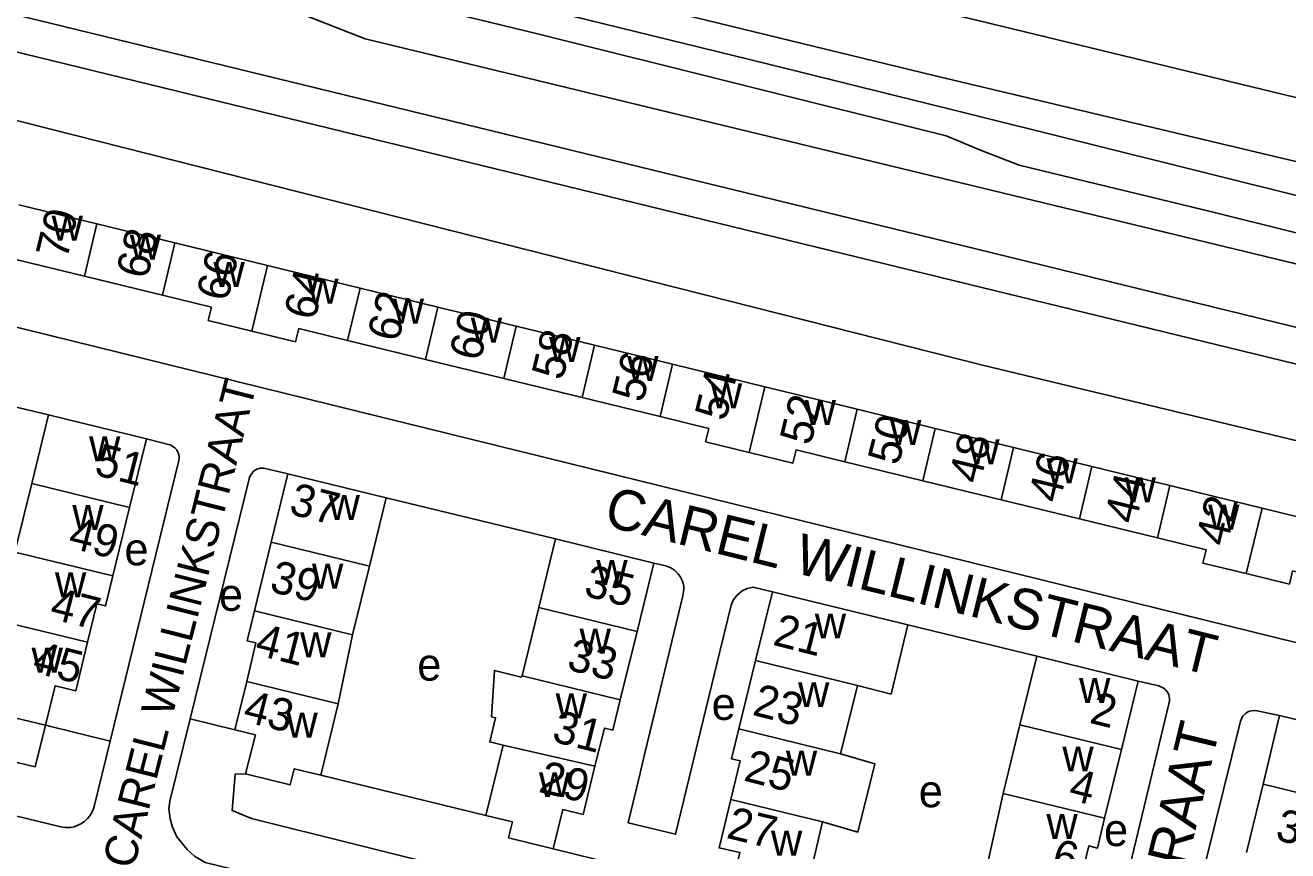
# Model space of a CAD drawing. Extents: x 162804 to 165059, y 381530 to 382901.
# Drawn here: x 163853.2 to 164009, y 382169.2 to 382271.1 of the extents above; entities that cross this region are included whole.
import ezdxf

# ---------------------------------------------------------------- set-up
doc = ezdxf.new("R2010")
doc.units = 0
for name, color, linetype in [('BLT_Basislijn', 7, 'Continuous'), ('BLT_Bebouwing', 7, 'Continuous'), ('BLT_Centroide', 7, 'Continuous'), ('BLT_Huisnummer', 7, 'Continuous'), ('BLT_Huisnummer_ tussenligend', 7, 'Continuous'), ('BLT_Onderverdeling_panden', 7, 'Continuous'), ('BLT_Straatnaam', 7, 'Continuous'), ('BLT_Straatnaam_verkleind', 7, 'Continuous'), ('BLT_Vlakafsluiter', 7, 'Continuous')]:
    doc.layers.add(name, color=color, linetype=linetype)

msp = doc.modelspace()

# ---------------------------------------------------------------- linework, layer by layer
at = {"layer": 'BLT_Basislijn'}
for p, q in [((163968.54, 382243.98), (163809.11, 382282.79)), ((163969.62, 382239.13), (163800.49, 382280.36)), ((163867.3, 382280.32), (163895.2, 382269.4)), ((163920.46, 382272.28), (163944.8, 382266.31)), ((164115.27, 382236.65), (163974.03, 382270.87)), ((163895.2, 382269.4), (164057.8, 382230.09)), ((163821.3, 382267.1), (163971.23, 382229.16)), ((163944.8, 382266.31), (163959.56, 382262.64)), ((163959.56, 382262.64), (163968.71, 382260.37)), ((163968.71, 382260.37), (164128.97, 382220.47)), ((163836.57, 382227.74), (163856.11, 382222.98)), ((164142.52, 382188.01), (163971.23, 382229.16)), ((163918.67, 382207.69), (163897.77, 382212.78)), ((163978.06, 382193.22), (163962.18, 382197.09)), ((163855.75, 382184.72), (163863.74, 382182.75)), ((163879.11, 382184.14), (163873.59, 382185.49)), ((163910.1, 382173.59), (163889.72, 382178.54)), ((163918.39, 382169.46), (163940.23, 382164.12))]:
    msp.add_line(p, q, dxfattribs=at)
for points in [[(164126.41, 382226.62), (163965.37, 382264.86), (163810.46, 382302.53), (163707.11, 382327.85)], [(163865.05, 382284.21), (163867.53, 382283.62), (163883.21, 382278.1), (163916.31, 382270.04), (163966.9, 382257.43), (163971.14, 382255.66), (163975.9, 382253.81), (164000, 382247.94), (164054.57, 382234.4)], [(164176.89, 382189.82), (164175.17, 382190.24), (164161.09, 382194.4), (164139.82, 382200.05), (164123.93, 382205.18), (164110.19, 382208.95), (164100.5, 382211.64), (163968.54, 382243.98)], [(164126.48, 382159.86), (164126.26, 382161.65), (164125.57, 382163.38), (164125.09, 382164.14), (164123.71, 382166), (164122.53, 382166.9), (164121.02, 382167.56), (163815.4, 382242.85)], [(163969.62, 382239.13), (164106.69, 382205.71), (164129.85, 382198.17), (164151.13, 382192.24), (164170.65, 382186.87), (164171.49, 382186.47), (164172.09, 382186.04), (164172.8, 382185), (164172.96, 382184.24), (164172.96, 382183.37), (164172.42, 382180.83)], [(163868.2, 382220.02), (163870.94, 382219.34), (163871.12, 382219.29), (163871.43, 382219.13), (163871.69, 382218.93), (163871.94, 382218.67), (163872.09, 382218.41), (163872.21, 382218.05), (163872.23, 382217.78), (163872.2, 382217.37), (163863.74, 382182.75)], [(163873.59, 382185.49), (163880.86, 382215.1), (163880.96, 382215.4), (163881.11, 382215.65), (163881.32, 382215.92), (163881.43, 382216.04), (163881.82, 382216.28), (163882.24, 382216.41), (163882.68, 382216.42), (163885.65, 382215.73)], [(163854.49, 382179.57), (163792.09, 382194.57), (163788.64, 382197.23), (163769.99, 382202.64), (163769.49, 382204.06), (163770.45, 382207.91), (163771.86, 382209.3), (163785.52, 382206.24), (163796.76, 382200.92), (163804.49, 382198.81)], [(163930.81, 382204.72), (163932.31, 382204.36), (163932.91, 382204.13), (163933.36, 382203.83), (163933.82, 382203.4), (163934.11, 382202.98), (163934.33, 382202.57), (163934.45, 382202.25), (163934.53, 382201.82), (163934.53, 382201.46), (163934.4, 382200.65), (163933.34, 382196.21), (163931.31, 382187.87), (163929.67, 382181.1), (163929.11, 382178.79), (163927.64, 382172.67), (163933.49, 382171.25), (163936.2, 382182.44), (163938.96, 382193.81), (163940.36, 382199.53), (163940.61, 382200.15), (163941.04, 382200.73), (163941.73, 382201.3), (163942.34, 382201.59), (163943.07, 382201.75), (163945.45, 382201.17)], [(163990.58, 382190.16), (163993.12, 382189.56), (163993.32, 382189.5), (163993.66, 382189.33), (163993.97, 382189.06), (163994.08, 382188.94), (163994.23, 382188.71), (163994.35, 382188.48), (163994.41, 382188.27), (163994.45, 382187.99), (163994.45, 382187.71), (163994.41, 382187.5), (163987.24, 382157.76)], [(163857.63, 382172.17), (163793.16, 382187.81)], [(164008.03, 382185.9), (164005.26, 382186.5), (164004.88, 382186.53), (164004.54, 382186.49), (164004.34, 382186.43), (164004.11, 382186.34), (164003.96, 382186.25), (164003.83, 382186.15), (164003.72, 382186.05), (164003.62, 382185.94), (164003.51, 382185.82), (164003.38, 382185.61), (164003.32, 382185.5), (164003.22, 382185.21), (163994.7, 382150.85)], [(163855.75, 382184.72), (163854.49, 382179.57)], [(163987.24, 382157.76), (163984.94, 382148.24), (163984.64, 382147.18), (163983.6, 382145.36), (163982.94, 382144.58), (163982.16, 382143.92), (163981.12, 382143.31), (163980.14, 382143.01), (163978.95, 382142.83), (163977.69, 382142.88), (163976.49, 382143.14), (163875.45, 382167.79), (163874.13, 382168.56), (163873.22, 382169.37), (163871.97, 382170.95), (163871.4, 382172.12), (163871.12, 382173.15), (163870.96, 382174.4), (163871.1, 382175.35), (163873.59, 382185.49)], [(163863.74, 382182.75), (163861.76, 382174.67), (163861.63, 382174.32), (163861.46, 382173.95), (163861.22, 382173.55), (163860.92, 382173.19), (163860.58, 382172.87), (163860.19, 382172.59), (163859.73, 382172.36), (163859.28, 382172.19), (163858.83, 382172.11), (163858.18, 382172.09), (163857.63, 382172.17)], [(163880.42, 382178.71), (163879.15, 382178.67), (163878.78, 382174.2), (163881.18, 382173.21), (163907.43, 382166.66), (163933.68, 382160.11), (163954.04, 382155.4), (163974.39, 382150.68), (163975.42, 382150.4), (163975.89, 382150.46), (163976.55, 382150.6), (163980.27, 382153.38), (163980.3, 382153.9), (163978.21, 382154.83)]]:
    msp.add_lwpolyline(points, dxfattribs=at)
at = {"layer": 'BLT_Bebouwing'}
for p, q in [((163854.04, 382214.51), (163856.11, 382222.98)), ((163856.11, 382222.98), (163868.2, 382220.02)), ((163868.2, 382220.02), (163866.13, 382211.56)), ((163883.6, 382207.3), (163885.65, 382215.73)), ((163885.65, 382215.73), (163897.77, 382212.78)), ((163851.97, 382206.06), (163854.04, 382214.51)), ((163897.77, 382212.78), (163895.71, 382204.32)), ((164000, 382212.93), (164005.87, 382211.5)), ((163866.13, 382211.56), (163864.04, 382203.13)), ((164005.87, 382211.49), (164017.27, 382208.71)), ((163916.61, 382199.23), (163918.67, 382207.69)), ((163918.67, 382207.69), (163930.81, 382204.72)), ((163881.55, 382198.83), (163883.6, 382207.3)), ((163895.71, 382204.32), (163893.65, 382195.85)), ((163930.81, 382204.72), (163928.75, 382196.28)), ((163943.38, 382192.71), (163945.46, 382201.17)), ((163945.46, 382201.17), (163962.18, 382197.09)), ((163914.55, 382190.8), (163916.61, 382199.23)), ((163893.65, 382195.85), (163891.86, 382187.33)), ((163928.75, 382196.28), (163926.68, 382187.84)), ((163941.32, 382184.26), (163943.38, 382192.71)), ((163975.99, 382184.74), (163978.06, 382193.22)), ((163978.06, 382193.22), (163990.58, 382190.16)), ((163955.93, 382189.62), (163953.87, 382181.16)), ((163990.58, 382190.16), (163988.52, 382181.71)), ((163891.86, 382187.33), (163889.72, 382178.54)), ((164006.01, 382177.44), (164008.03, 382185.9)), ((164008.03, 382185.9), (164020.57, 382182.84)), ((163973.93, 382176.28), (163975.99, 382184.74)), ((163910.1, 382173.59), (163912.21, 382182.24)), ((163988.52, 382181.71), (163986.45, 382173.25)), ((163972.04, 382167.78), (163973.93, 382176.28)), ((164003.94, 382168.99), (164006.01, 382177.44))]:
    msp.add_line(p, q, dxfattribs=at)
for points in [[(163852.47, 382248.91), (163862.09, 382246.56)], [(163862.09, 382246.56), (163871.72, 382244.22)], [(163871.72, 382244.22), (163883.15, 382241.43)], [(163860.57, 382240.1), (163850.9, 382242.46)], [(163870.19, 382237.75), (163860.57, 382240.1)], [(163883.15, 382241.43), (163894.56, 382238.64)], [(163894.56, 382238.64), (163904.17, 382236.3)], [(163881.2, 382233.33), (163875.82, 382234.64), (163876.22, 382236.28), (163870.18, 382237.75)], [(163904.17, 382236.3), (163913.84, 382233.94)], [(163913.84, 382233.94), (163923.48, 382231.59)], [(163893.01, 382232.18), (163886.99, 382233.64), (163886.6, 382232.02), (163881.2, 382233.33)], [(163902.63, 382229.84), (163893.01, 382232.18)], [(163923.48, 382231.59), (163933.12, 382229.24)], [(163912.3, 382227.48), (163902.63, 382229.84)], [(163933.12, 382229.24), (163944.5, 382226.46)], [(163921.96, 382225.13), (163912.3, 382227.48)], [(163944.5, 382226.46), (163955.91, 382223.68)], [(163931.58, 382222.79), (163921.96, 382225.13)], [(163955.91, 382223.68), (163965.55, 382221.33)], [(163942.58, 382218.37), (163937.21, 382219.68), (163937.61, 382221.32), (163931.58, 382222.79)], [(163965.55, 382221.33), (163975.22, 382218.97)], [(163954.39, 382217.21), (163948.37, 382218.68), (163947.98, 382217.05), (163942.58, 382218.37)], [(163975.22, 382218.97), (163984.87, 382216.62)], [(163964, 382214.87), (163954.39, 382217.21)], [(163984.87, 382216.62), (163994.49, 382214.27)], [(163973.68, 382212.51), (163964, 382214.87)], [(163994.49, 382214.27), (164000, 382212.93)], [(163983.33, 382210.16), (163973.68, 382212.51)], [(163992.96, 382207.82), (163983.33, 382210.16)], [(164003.92, 382203.41), (163998.57, 382204.72), (163998.97, 382206.36), (163992.96, 382207.82)], [(163864.04, 382203.13), (163863.15, 382199.42), (163862.09, 382199.68), (163860.93, 382194.94)], [(164015.67, 382202.27), (164009.65, 382203.74), (164009.26, 382202.11), (164003.92, 382203.41)], [(163880.57, 382190.12), (163881.72, 382194.86), (163880.65, 382195.12), (163881.55, 382198.83)], [(163962.18, 382197.09), (163960.09, 382188.55), (163955.93, 382189.62)], [(163860.93, 382194.94), (163859.47, 382188.97), (163856.94, 382189.58), (163855.75, 382184.72)], [(163912.21, 382182.24), (163910.56, 382182.65), (163911.29, 382185.64), (163910.79, 382185.76), (163911.14, 382191.46), (163914.44, 382190.62), (163914.55, 382190.8)], [(163879.11, 382184.14), (163880.57, 382190.12)], [(163926.68, 382187.84), (163925.77, 382184.11), (163924.71, 382184.36), (163923.55, 382179.65)], [(163855.75, 382184.72), (163850.25, 382186.05)], [(163880.42, 382178.71), (163881.64, 382183.52), (163879.11, 382184.14)], [(163940.33, 382175.55), (163941.49, 382180.3), (163940.42, 382180.56), (163941.32, 382184.26)], [(163953.87, 382181.16), (163958.08, 382179.95), (163956, 382171.53), (163951.65, 382172.77)], [(163889.72, 382178.54), (163886.45, 382179.33), (163885.95, 382177.36), (163880.42, 382178.71)], [(163923.55, 382179.65), (163922.1, 382173.68), (163919.57, 382174.3), (163918.39, 382169.46)], [(163940.23, 382164.12), (163941.44, 382169.02), (163938.87, 382169.58), (163940.33, 382175.55)], [(163918.39, 382169.46), (163912.89, 382170.8), (163913.38, 382172.79), (163910.1, 382173.59)], [(163986.45, 382173.25), (163985.56, 382169.54), (163984.48, 382169.81), (163983.33, 382165.06)], [(163949.56, 382164.01), (163951.65, 382172.77)]]:
    msp.add_lwpolyline(points, dxfattribs=at)
at = {"layer": 'BLT_Onderverdeling_panden'}
for p, q in [((163860.57, 382240.1), (163862.09, 382246.56)), ((163870.18, 382237.75), (163871.72, 382244.22)), ((163881.2, 382233.33), (163883.15, 382241.43)), ((163893.01, 382232.18), (163894.56, 382238.64)), ((163902.63, 382229.84), (163904.17, 382236.3)), ((163912.3, 382227.48), (163913.84, 382233.94)), ((163921.96, 382225.13), (163923.48, 382231.59)), ((163931.58, 382222.79), (163933.12, 382229.24)), ((163942.58, 382218.37), (163944.5, 382226.46)), ((163954.39, 382217.21), (163955.91, 382223.68)), ((163964, 382214.87), (163965.55, 382221.33)), ((163973.68, 382212.51), (163975.22, 382218.97)), ((163983.33, 382210.16), (163984.87, 382216.62)), ((163866.13, 382211.56), (163854.04, 382214.51)), ((163992.96, 382207.82), (163994.49, 382214.27)), ((164003.92, 382203.41), (164005.87, 382211.49)), ((163851.97, 382206.06), (163864.04, 382203.13)), ((163895.71, 382204.32), (163883.6, 382207.3)), ((163881.55, 382198.83), (163893.65, 382195.85)), ((163928.75, 382196.28), (163916.61, 382199.23)), ((163860.93, 382194.94), (163849.63, 382197.68)), ((163955.93, 382189.62), (163943.38, 382192.71)), ((163914.55, 382190.8), (163926.68, 382187.84)), ((163891.86, 382187.33), (163880.57, 382190.12)), ((163941.32, 382184.26), (163953.87, 382181.16)), ((163988.52, 382181.71), (163975.99, 382184.74)), ((163923.55, 382179.65), (163912.21, 382182.24)), ((163973.93, 382176.28), (163986.45, 382173.25)), ((164018.54, 382174.37), (164006.01, 382177.44))]:
    msp.add_line(p, q, dxfattribs=at)
msp.add_lwpolyline([(163951.65, 382172.77), (163940.33, 382175.55)], dxfattribs=at)
at = {"layer": 'BLT_Vlakafsluiter'}
msp.add_line((163974.03, 382270.87), (163942.76, 382278.43), dxfattribs=at)

# ---------------------------------------------------------------- texts
at = {"layer": 'BLT_Centroide'}
for s, p in [('w', (163856.5, 382244.5)), ('w', (163866.14, 382242.16)), ('w', (163876.47, 382238.78)), ('w', (163888.05, 382236.72)), ('w', (163898.59, 382234.25)), ('w', (163908.23, 382231.91)), ('w', (163917.89, 382229.53)), ('w', (163927.53, 382227.19)), ('w', (163937.85, 382223.81)), ('w', (163949.42, 382221.75)), ('w', (163959.97, 382219.28)), ('w', (163861.12, 382217.28)), ('w', (163969.62, 382216.91)), ('w', (163979.27, 382214.56)), ('w', (163988.91, 382212.22)), ('w', (163890.68, 382210.03)), ('w', (163859.05, 382208.81)), ('w', (163999.22, 382208.84)), ('e', (163865.49, 382204.43)), ('w', (163888.63, 382201.56)), ('w', (163923.71, 382202)), ('w', (163856.91, 382200.5)), ('e', (163877.14, 382198.82)), ('w', (163950.68, 382195.41)), ('w', (163921.65, 382193.53)), ('w', (163887.17, 382193.09)), ('w', (163854.03, 382191.19)), ('e', (163901.62, 382190.21)), ('w', (163983.29, 382187.47)), ('w', (163948.62, 382186.94)), ('w', (163918.7, 382185.56)), ('e', (163937.95, 382185.36)), ('w', (163885.48, 382183.19)), ('w', (163947.11, 382178.5)), ('w', (163981.23, 382179)), ('w', (163916.64, 382175.84)), ('e', (163963.51, 382174.59)), ('w', (163979.26, 382170.69)), ('w', (163945.27, 382168.62)), ('e', (163986.37, 382169.8))]:
    msp.add_text(s, height=4, dxfattribs=at).set_placement(p)
at = {"layer": 'BLT_Huisnummer'}
for s, rotation, p in [('68', 76.3129, (163868.29, 382239.61)), ('64', 76.3129, (163888.99, 382234.53)), ('60', 76.3129, (163909.4, 382229.5)), ('56', 76.3129, (163929.48, 382224.39)), ('52', 76.3129, (163950.17, 382219.11)), ('48', 76.3129, (163971.06, 382214.37)), ('51', 345.7782, (163861.62, 382215.64)), ('44', 76.3129, (163990.25, 382209.4)), ('37', 345.7782, (163885.65, 382210.81)), ('35', 345.7748, (163922.03, 382200.71)), ('21', 345.7793, (163945.37, 382194.65)), ('45', 345.7827, (163853.99, 382191.26)), ('43', 345.7827, (163879.97, 382185.23)), ('2', 345.7793, (163984.44, 382185.04)), ('29', 346.4888, (163916.47, 382176.5)), ('27', 346.4888, (163939.64, 382170.83))]:
    msp.add_text(s, height=4, rotation=rotation, dxfattribs=at).set_placement(p)
at = {"layer": 'BLT_Huisnummer_ tussenligend'}
for s, rotation, p in [('70', 76.3129, (163858.38, 382242.03)), ('66', 76.3129, (163878.19, 382236.85)), ('62', 76.3129, (163899.29, 382231.86)), ('58', 76.3129, (163919.56, 382227.14)), ('54', 76.3129, (163939.69, 382222.12)), ('50', 76.3129, (163961.03, 382216.64)), ('46', 76.3129, (163980.88, 382211.99)), ('42', 76.3129, (164001.51, 382206.64)), ('49', 345.777, (163858.39, 382206.66)), ('39', 345.777, (163883.25, 382201.25)), ('47', 345.7725, (163856.11, 382197.91)), ('41', 345.7725, (163881.44, 382193.46)), ('33', 345.7793, (163919.93, 382191.61)), ('23', 345.7782, (163942.84, 382186.01)), ('31', 345.7748, (163918.1, 382182.75)), ('25', 345.7737, (163941.77, 382177.91)), ('4', 345.7782, (163981.83, 382175.58)), ('3', 346.4843, (164007.38, 382170.59)), ('6', 345.7737, (163979.7, 382166.89))]:
    msp.add_text(s, height=4, rotation=rotation, dxfattribs=at).set_placement(p)
at = {"layer": 'BLT_Straatnaam'}
for s, rotation, p in [('CAREL WILLINKSTRAAT', 346.1101, (163924.49, 382209.37)), ('DICK KETSTRAAT', 76.4061, (163987.26, 382128.74))]:
    msp.add_text(s, height=5, rotation=rotation, dxfattribs=at).set_placement(p)
at = {"layer": 'BLT_Straatnaam_verkleind'}
msp.add_text('CAREL WILLINKSTRAAT', height=4, rotation=75.7614, dxfattribs=at).set_placement((163866.62, 382166.83))

doc.saveas('drawing.dxf')
